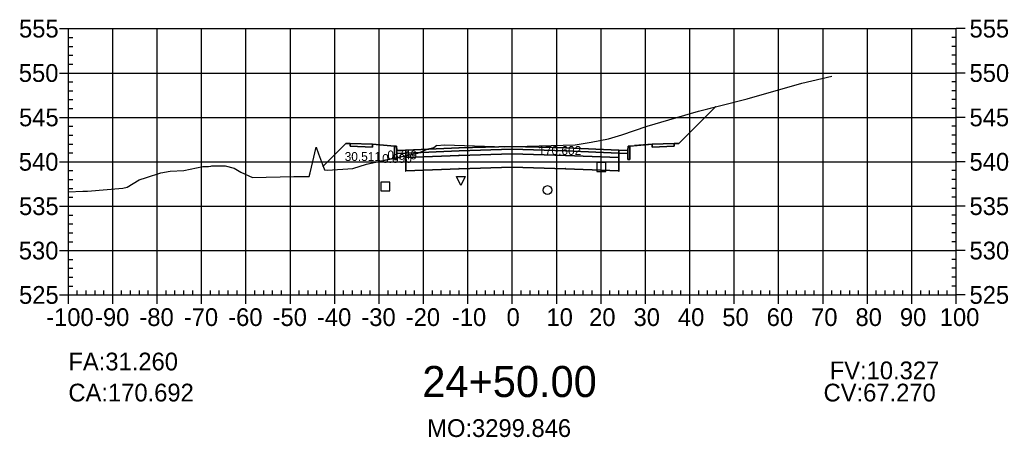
# Model space of a CAD drawing. Extents: x 704834 to 709892, y 372981 to 377533.
# Drawn here: x 706025.9 to 706248.6, y 372980.8 to 373074.8 of the extents above; entities that cross this region are included whole.
import ezdxf

# ---------------------------------------------------------------- set-up
doc = ezdxf.new("R2010")
doc.units = 0
for name, color, linetype in [('1', 7, 'Continuous'), ('10', 7, 'Continuous'), ('13', 7, 'Continuous'), ('14', 7, 'Continuous'), ('4', 7, 'Continuous'), ('57', 7, 'Continuous'), ('59', 7, 'Continuous'), ('Default_Xsect', 7, 'Continuous'), ('Existing', 7, 'Continuous')]:
    doc.layers.add(name, color=color, linetype=linetype)

msp = doc.modelspace()

# ---------------------------------------------------------------- linework, layer by layer
for points in [[(706174.37, 373046.93), (706182.62, 373055.18)], [(706099.37, 373046.93), (706094.25, 373041.81)], [(706100.37, 373046.97), (706099.37, 373046.93)], [(706110.37, 373046.37), (706105.37, 373046.77)], [(706163.37, 373046.37), (706168.37, 373046.77)], [(706173.37, 373046.97), (706174.37, 373046.93)]]:
    msp.add_lwpolyline(points)
for points in [[(706105.37, 373046.77), (706100.37, 373046.97), (706100.37, 373046.31), (706105.37, 373046.11)], [(706110.87, 373045.37), (706110.79, 373046.37), (706110.37, 373046.37), (706110.37, 373043.37), (706110.87, 373043.37)], [(706112.87, 373045.45), (706110.87, 373045.37), (706110.87, 373044.71), (706112.87, 373044.79)], [(706136.87, 373045.63), (706148.87, 373045.27), (706160.87, 373044.79), (706160.87, 373045.45), (706148.87, 373045.93), (706136.87, 373046.29), (706124.87, 373045.93), (706112.87, 373045.45), (706112.87, 373044.79), (706124.87, 373045.27)], [(706136.87, 373044.63), (706148.87, 373044.27), (706160.87, 373043.79), (706160.87, 373044.79), (706148.87, 373045.27), (706136.87, 373045.63), (706124.87, 373045.27), (706112.87, 373044.79), (706112.87, 373043.79), (706124.87, 373044.27)], [(706136.82, 373045.58), (706136.92, 373045.58), (706136.92, 373045.68), (706136.82, 373045.68)], [(706160.87, 373044.79), (706162.87, 373044.71), (706162.87, 373045.37), (706160.87, 373045.45)], [(706162.87, 373043.37), (706163.37, 373043.37), (706163.37, 373046.37), (706162.96, 373046.37), (706162.87, 373045.37)], [(706168.37, 373046.11), (706173.37, 373046.31), (706173.37, 373046.97), (706168.37, 373046.77)], [(706112.82, 373043.74), (706112.92, 373043.74), (706112.92, 373043.84), (706112.82, 373043.84)], [(706136.87, 373041.63), (706148.87, 373041.27), (706160.87, 373040.79), (706160.87, 373043.79), (706148.87, 373044.27), (706136.87, 373044.63), (706124.87, 373044.27), (706112.87, 373043.79), (706112.87, 373040.79), (706124.87, 373041.27)], [(706124.82, 373044.22), (706124.92, 373044.22), (706124.92, 373044.32), (706124.82, 373044.32)], [(706136.82, 373044.58), (706136.92, 373044.58), (706136.92, 373044.68), (706136.82, 373044.68)], [(706148.82, 373044.22), (706148.92, 373044.22), (706148.92, 373044.32), (706148.82, 373044.32)], [(706160.82, 373043.74), (706160.92, 373043.74), (706160.92, 373043.84), (706160.82, 373043.84)], [(706112.82, 373040.74), (706112.92, 373040.74), (706112.92, 373040.84), (706112.82, 373040.84)], [(706124.82, 373041.22), (706124.92, 373041.22), (706124.92, 373041.32), (706124.82, 373041.32)], [(706136.82, 373041.58), (706136.92, 373041.58), (706136.92, 373041.68), (706136.82, 373041.68)], [(706148.82, 373041.22), (706148.92, 373041.22), (706148.92, 373041.32), (706148.82, 373041.32)], [(706160.82, 373040.74), (706160.92, 373040.74), (706160.92, 373040.84), (706160.82, 373040.84)]]:
    msp.add_lwpolyline(points, close=True)
at = {"layer": '1'}
for points in [[(706112.87, 373044.21), (706115.61, 373044.79), (706117.95, 373045.77), (706119.2, 373046.06), (706119.86, 373046.59), (706119.89, 373046.52), (706121.58, 373046.62), (706135.12, 373046.22), (706140.19, 373046.31), (706151.04, 373046.62), (706154.64, 373047.24), (706158.55, 373047.96), (706161.51, 373048.89), (706167.24, 373050.87), (706178.79, 373054.23), (706182.62, 373055.18), (706174.37, 373046.93), (706173.37, 373046.97), (706173.37, 373046.31), (706168.37, 373046.11), (706168.37, 373046.77), (706164.38, 373046.46), (706164.37, 373046.45), (706163.37, 373046.37), (706163.37, 373043.37), (706162.87, 373043.37), (706162.87, 373044.71), (706160.87, 373044.79), (706160.87, 373043.79), (706160.87, 373040.79), (706148.87, 373041.27), (706136.87, 373041.63), (706124.87, 373041.27), (706112.87, 373040.79), (706112.87, 373043.79)], [(706094.25, 373041.81), (706094.57, 373040.97), (706095.26, 373040.92), (706100.98, 373041.34), (706103.99, 373042.32), (706110.37, 373043.68), (706110.37, 373046.37), (706105.37, 373046.77), (706105.37, 373046.11), (706100.37, 373046.31), (706100.37, 373046.97), (706099.37, 373046.93)], [(706110.37, 373043.68), (706110.87, 373043.79), (706110.87, 373043.37), (706110.37, 373043.37)], [(706110.87, 373043.79), (706112.87, 373044.21), (706112.87, 373044.79), (706110.87, 373044.71)], [(706125.27, 373037.51), (706124.27, 373039.51), (706126.27, 373039.51)]]:
    msp.add_lwpolyline(points, close=True, dxfattribs=at)
at = {"layer": '10'}
msp.add_lwpolyline([(706107.28, 373036.24), (706109.28, 373036.24), (706109.28, 373038.24), (706107.28, 373038.24)], close=True, dxfattribs=at)
at = {"layer": '13'}
msp.add_circle((706144.8, 373036.44), 1, dxfattribs=at)
at = {"layer": '14'}
for points in [[(706182.62, 373055.18), (706182.62, 373055.23), (706182.62, 373055.18), (706182.57, 373055.18), (706182.62, 373055.18), (706182.62, 373055.13), (706182.62, 373055.18), (706182.67, 373055.18)], [(706112.87, 373045.45), (706112.87, 373045.5), (706112.87, 373045.45), (706112.82, 373045.45), (706112.87, 373045.45), (706112.87, 373045.4), (706112.87, 373045.45), (706112.92, 373045.45)], [(706124.87, 373045.93), (706124.87, 373045.98), (706124.87, 373045.93), (706124.82, 373045.93), (706124.87, 373045.93), (706124.87, 373045.88), (706124.87, 373045.93), (706124.92, 373045.93)], [(706136.87, 373046.29), (706136.87, 373046.34), (706136.87, 373046.29), (706136.82, 373046.29), (706136.87, 373046.29), (706136.87, 373046.24), (706136.87, 373046.29), (706136.92, 373046.29)], [(706148.87, 373045.93), (706148.87, 373045.98), (706148.87, 373045.93), (706148.82, 373045.93), (706148.87, 373045.93), (706148.87, 373045.88), (706148.87, 373045.93), (706148.92, 373045.93)], [(706160.87, 373045.45), (706160.87, 373045.5), (706160.87, 373045.45), (706160.82, 373045.45), (706160.87, 373045.45), (706160.87, 373045.4), (706160.87, 373045.45), (706160.92, 373045.45)], [(706094.25, 373041.81), (706094.25, 373041.86), (706094.25, 373041.81), (706094.2, 373041.81), (706094.25, 373041.81), (706094.25, 373041.76), (706094.25, 373041.81), (706094.3, 373041.81)]]:
    msp.add_lwpolyline(points, dxfattribs=at)
at = {"layer": '4'}
msp.add_lwpolyline([(706155.94, 373040.66), (706157.94, 373040.66), (706157.94, 373042.66), (706155.94, 373042.66)], close=True, dxfattribs=at)
at = {"layer": '57'}
for p, q in [((706034.87, 373072.82), (706036.87, 373072.82)), ((706036.87, 373072.82), (706236.87, 373072.82)), ((706036.87, 373012.82), (706036.87, 373072.82)), ((706036.87, 373012.82), (706036.87, 373072.82)), ((706046.87, 373012.82), (706046.87, 373072.82)), ((706056.87, 373012.82), (706056.87, 373072.82)), ((706066.87, 373012.82), (706066.87, 373072.82)), ((706076.87, 373012.82), (706076.87, 373072.82)), ((706086.87, 373012.82), (706086.87, 373072.82)), ((706096.87, 373012.82), (706096.87, 373072.82)), ((706106.87, 373012.82), (706106.87, 373072.82)), ((706116.87, 373012.82), (706116.87, 373072.82)), ((706126.87, 373012.82), (706126.87, 373072.82)), ((706136.87, 373012.82), (706136.87, 373072.82)), ((706146.87, 373012.82), (706146.87, 373072.82)), ((706156.87, 373012.82), (706156.87, 373072.82)), ((706166.87, 373012.82), (706166.87, 373072.82)), ((706176.87, 373012.82), (706176.87, 373072.82)), ((706186.87, 373012.82), (706186.87, 373072.82)), ((706196.87, 373012.82), (706196.87, 373072.82)), ((706206.87, 373012.82), (706206.87, 373072.82)), ((706216.87, 373012.82), (706216.87, 373072.82)), ((706226.87, 373012.82), (706226.87, 373072.82)), ((706236.87, 373012.82), (706236.87, 373072.82)), ((706236.87, 373012.82), (706236.87, 373072.82)), ((706238.87, 373072.82), (706236.87, 373072.82)), ((706036.87, 373070.82), (706037.87, 373070.82)), ((706236.87, 373070.82), (706235.87, 373070.82)), ((706036.87, 373068.82), (706037.87, 373068.82)), ((706236.87, 373068.82), (706235.87, 373068.82)), ((706036.87, 373066.82), (706037.87, 373066.82)), ((706236.87, 373066.82), (706235.87, 373066.82)), ((706034.87, 373062.82), (706036.87, 373062.82)), ((706036.87, 373064.82), (706037.87, 373064.82)), ((706036.87, 373062.82), (706236.87, 373062.82)), ((706236.87, 373064.82), (706235.87, 373064.82)), ((706238.87, 373062.82), (706236.87, 373062.82)), ((706036.87, 373060.82), (706037.87, 373060.82)), ((706236.87, 373060.82), (706235.87, 373060.82)), ((706036.87, 373058.82), (706037.87, 373058.82)), ((706236.87, 373058.82), (706235.87, 373058.82)), ((706036.87, 373056.82), (706037.87, 373056.82)), ((706236.87, 373056.82), (706235.87, 373056.82)), ((706036.87, 373054.82), (706037.87, 373054.82)), ((706236.87, 373054.82), (706235.87, 373054.82)), ((706034.87, 373052.82), (706036.87, 373052.82)), ((706036.87, 373052.82), (706236.87, 373052.82)), ((706238.87, 373052.82), (706236.87, 373052.82)), ((706036.87, 373050.82), (706037.87, 373050.82)), ((706236.87, 373050.82), (706235.87, 373050.82)), ((706036.87, 373048.82), (706037.87, 373048.82)), ((706236.87, 373048.82), (706235.87, 373048.82)), ((706036.87, 373046.82), (706037.87, 373046.82)), ((706236.87, 373046.82), (706235.87, 373046.82)), ((706034.87, 373042.82), (706036.87, 373042.82)), ((706036.87, 373044.82), (706037.87, 373044.82)), ((706036.87, 373042.82), (706236.87, 373042.82)), ((706236.87, 373044.82), (706235.87, 373044.82)), ((706238.87, 373042.82), (706236.87, 373042.82)), ((706036.87, 373040.82), (706037.87, 373040.82)), ((706236.87, 373040.82), (706235.87, 373040.82)), ((706036.87, 373038.82), (706037.87, 373038.82)), ((706236.87, 373038.82), (706235.87, 373038.82)), ((706036.87, 373036.82), (706037.87, 373036.82)), ((706236.87, 373036.82), (706235.87, 373036.82)), ((706036.87, 373034.82), (706037.87, 373034.82)), ((706236.87, 373034.82), (706235.87, 373034.82)), ((706034.87, 373032.82), (706036.87, 373032.82)), ((706036.87, 373032.82), (706236.87, 373032.82)), ((706238.87, 373032.82), (706236.87, 373032.82)), ((706036.87, 373030.82), (706037.87, 373030.82)), ((706236.87, 373030.82), (706235.87, 373030.82)), ((706036.87, 373028.82), (706037.87, 373028.82)), ((706236.87, 373028.82), (706235.87, 373028.82)), ((706036.87, 373026.82), (706037.87, 373026.82)), ((706236.87, 373026.82), (706235.87, 373026.82)), ((706034.87, 373022.82), (706036.87, 373022.82)), ((706036.87, 373024.82), (706037.87, 373024.82)), ((706036.87, 373022.82), (706236.87, 373022.82)), ((706236.87, 373024.82), (706235.87, 373024.82)), ((706238.87, 373022.82), (706236.87, 373022.82)), ((706036.87, 373020.82), (706037.87, 373020.82)), ((706236.87, 373020.82), (706235.87, 373020.82)), ((706036.87, 373018.82), (706037.87, 373018.82)), ((706236.87, 373018.82), (706235.87, 373018.82)), ((706036.87, 373016.82), (706037.87, 373016.82)), ((706236.87, 373016.82), (706235.87, 373016.82)), ((706036.87, 373014.82), (706037.87, 373014.82)), ((706038.87, 373012.82), (706038.87, 373013.82)), ((706040.87, 373012.82), (706040.87, 373013.82)), ((706042.87, 373012.82), (706042.87, 373013.82)), ((706044.87, 373012.82), (706044.87, 373013.82)), ((706048.87, 373012.82), (706048.87, 373013.82)), ((706050.87, 373012.82), (706050.87, 373013.82)), ((706052.87, 373012.82), (706052.87, 373013.82)), ((706054.87, 373012.82), (706054.87, 373013.82)), ((706058.87, 373012.82), (706058.87, 373013.82)), ((706060.87, 373012.82), (706060.87, 373013.82)), ((706062.87, 373012.82), (706062.87, 373013.82)), ((706064.87, 373012.82), (706064.87, 373013.82)), ((706068.87, 373012.82), (706068.87, 373013.82)), ((706070.87, 373012.82), (706070.87, 373013.82)), ((706072.87, 373012.82), (706072.87, 373013.82)), ((706074.87, 373012.82), (706074.87, 373013.82)), ((706078.87, 373012.82), (706078.87, 373013.82)), ((706080.87, 373012.82), (706080.87, 373013.82)), ((706082.87, 373012.82), (706082.87, 373013.82)), ((706084.87, 373012.82), (706084.87, 373013.82)), ((706088.87, 373012.82), (706088.87, 373013.82)), ((706090.87, 373012.82), (706090.87, 373013.82)), ((706092.87, 373012.82), (706092.87, 373013.82)), ((706094.87, 373012.82), (706094.87, 373013.82)), ((706098.87, 373012.82), (706098.87, 373013.82)), ((706100.87, 373012.82), (706100.87, 373013.82)), ((706102.87, 373012.82), (706102.87, 373013.82)), ((706104.87, 373012.82), (706104.87, 373013.82)), ((706108.87, 373012.82), (706108.87, 373013.82)), ((706110.87, 373012.82), (706110.87, 373013.82)), ((706112.87, 373012.82), (706112.87, 373013.82)), ((706114.87, 373012.82), (706114.87, 373013.82)), ((706118.87, 373012.82), (706118.87, 373013.82)), ((706120.87, 373012.82), (706120.87, 373013.82)), ((706122.87, 373012.82), (706122.87, 373013.82)), ((706124.87, 373012.82), (706124.87, 373013.82)), ((706128.87, 373012.82), (706128.87, 373013.82)), ((706130.87, 373012.82), (706130.87, 373013.82)), ((706132.87, 373012.82), (706132.87, 373013.82)), ((706134.87, 373012.82), (706134.87, 373013.82)), ((706138.87, 373012.82), (706138.87, 373013.82)), ((706140.87, 373012.82), (706140.87, 373013.82)), ((706142.87, 373012.82), (706142.87, 373013.82)), ((706144.87, 373012.82), (706144.87, 373013.82)), ((706148.87, 373012.82), (706148.87, 373013.82)), ((706150.87, 373012.82), (706150.87, 373013.82)), ((706152.87, 373012.82), (706152.87, 373013.82)), ((706154.87, 373012.82), (706154.87, 373013.82)), ((706158.87, 373012.82), (706158.87, 373013.82)), ((706160.87, 373012.82), (706160.87, 373013.82)), ((706162.87, 373012.82), (706162.87, 373013.82)), ((706164.87, 373012.82), (706164.87, 373013.82)), ((706168.87, 373012.82), (706168.87, 373013.82)), ((706170.87, 373012.82), (706170.87, 373013.82)), ((706172.87, 373012.82), (706172.87, 373013.82)), ((706174.87, 373012.82), (706174.87, 373013.82)), ((706178.87, 373012.82), (706178.87, 373013.82)), ((706180.87, 373012.82), (706180.87, 373013.82)), ((706182.87, 373012.82), (706182.87, 373013.82)), ((706184.87, 373012.82), (706184.87, 373013.82)), ((706188.87, 373012.82), (706188.87, 373013.82)), ((706190.87, 373012.82), (706190.87, 373013.82)), ((706192.87, 373012.82), (706192.87, 373013.82)), ((706194.87, 373012.82), (706194.87, 373013.82)), ((706198.87, 373012.82), (706198.87, 373013.82)), ((706200.87, 373012.82), (706200.87, 373013.82)), ((706202.87, 373012.82), (706202.87, 373013.82)), ((706204.87, 373012.82), (706204.87, 373013.82)), ((706208.87, 373012.82), (706208.87, 373013.82)), ((706210.87, 373012.82), (706210.87, 373013.82)), ((706212.87, 373012.82), (706212.87, 373013.82)), ((706214.87, 373012.82), (706214.87, 373013.82)), ((706218.87, 373012.82), (706218.87, 373013.82)), ((706220.87, 373012.82), (706220.87, 373013.82)), ((706222.87, 373012.82), (706222.87, 373013.82)), ((706224.87, 373012.82), (706224.87, 373013.82)), ((706228.87, 373012.82), (706228.87, 373013.82)), ((706230.87, 373012.82), (706230.87, 373013.82)), ((706232.87, 373012.82), (706232.87, 373013.82)), ((706234.87, 373012.82), (706234.87, 373013.82)), ((706236.87, 373014.82), (706235.87, 373014.82)), ((706034.87, 373012.82), (706036.87, 373012.82)), ((706036.87, 373012.82), (706236.87, 373012.82)), ((706036.87, 373012.82), (706236.87, 373012.82)), ((706036.87, 373010.82), (706036.87, 373012.82)), ((706046.87, 373010.82), (706046.87, 373012.82)), ((706056.87, 373010.82), (706056.87, 373012.82)), ((706066.87, 373010.82), (706066.87, 373012.82)), ((706076.87, 373010.82), (706076.87, 373012.82)), ((706086.87, 373010.82), (706086.87, 373012.82)), ((706096.87, 373010.82), (706096.87, 373012.82)), ((706106.87, 373010.82), (706106.87, 373012.82)), ((706116.87, 373010.82), (706116.87, 373012.82)), ((706126.87, 373010.82), (706126.87, 373012.82)), ((706136.87, 373010.82), (706136.87, 373012.82)), ((706146.87, 373010.82), (706146.87, 373012.82)), ((706156.87, 373010.82), (706156.87, 373012.82)), ((706166.87, 373010.82), (706166.87, 373012.82)), ((706176.87, 373010.82), (706176.87, 373012.82)), ((706186.87, 373010.82), (706186.87, 373012.82)), ((706196.87, 373010.82), (706196.87, 373012.82)), ((706206.87, 373010.82), (706206.87, 373012.82)), ((706216.87, 373010.82), (706216.87, 373012.82)), ((706226.87, 373010.82), (706226.87, 373012.82)), ((706236.87, 373010.82), (706236.87, 373012.82)), ((706238.87, 373012.82), (706236.87, 373012.82))]:
    msp.add_line(p, q, dxfattribs=at)
at = {"layer": 'Default_Xsect'}
msp.add_lwpolyline([(706094.25, 373041.81), (706099.37, 373046.93), (706100.37, 373046.97), (706105.37, 373046.77), (706110.37, 373046.37), (706110.79, 373046.37), (706110.87, 373045.37), (706112.87, 373045.45), (706124.87, 373045.93), (706136.87, 373046.29), (706148.87, 373045.93), (706160.87, 373045.45), (706162.87, 373045.37), (706162.96, 373046.37), (706163.37, 373046.37), (706168.37, 373046.77), (706173.37, 373046.97), (706174.37, 373046.93), (706182.62, 373055.18)], dxfattribs=at)
at = {"layer": 'Existing'}
msp.add_lwpolyline([(706036.87, 373036.05), (706040.13, 373036.18), (706040.64, 373036.21), (706041.2, 373036.21), (706049.12, 373036.86), (706050.1, 373037.11), (706052.85, 373038.77), (706054.44, 373039.31), (706057.73, 373040.34), (706059.79, 373040.67), (706062.91, 373040.85), (706067.19, 373041.77), (706068.17, 373041.76), (706068.41, 373041.74), (706068.97, 373041.82), (706069.19, 373041.92), (706072.2, 373041.9), (706074.22, 373041.41), (706075.74, 373040.49), (706078.33, 373039.27), (706087.63, 373039.51), (706089.99, 373039.53), (706091.08, 373039.54), (706091.31, 373040.33), (706092.68, 373046.15), (706093.19, 373044.62), (706094.57, 373040.97), (706095.26, 373040.92), (706100.98, 373041.34), (706103.99, 373042.32), (706115.61, 373044.79), (706117.95, 373045.77), (706119.2, 373046.06), (706119.86, 373046.59), (706119.89, 373046.52), (706121.58, 373046.62), (706135.12, 373046.22), (706140.19, 373046.31), (706151.04, 373046.62), (706154.64, 373047.24), (706158.55, 373047.96), (706161.51, 373048.89), (706167.24, 373050.87), (706178.79, 373054.23), (706189.78, 373056.97), (706202.13, 373060.54), (706208.87, 373062.09)], dxfattribs=at)

# ---------------------------------------------------------------- texts
for s, p in [('CA:170.692', (706036.87, 372988.82)), ('CV:67.270', (706206.99, 372988.82))]:
    msp.add_text(s, height=4).set_placement(p)
at = {"layer": '1'}
msp.add_text('24+50.00', height=7, dxfattribs=at).set_placement((706116.6, 372989.82))
at = {"layer": '14'}
for p in [(706100.34, 373046.92), (706100.34, 373046.26), (706105.34, 373046.06), (706168.34, 373046.06), (706173.34, 373046.92), (706173.34, 373046.26)]:
    msp.add_text('+', height=0.1, dxfattribs=at).set_placement(p)
at = {"layer": '57'}
for s, p in [('555', (706025.75, 373070.82)), ('555', (706239.87, 373070.82)), ('550', (706025.7, 373060.82)), ('550', (706239.87, 373060.82)), ('545', (706025.75, 373050.82)), ('545', (706239.87, 373050.82)), ('540', (706025.7, 373040.82)), ('540', (706239.87, 373040.82)), ('535', (706025.75, 373030.82)), ('535', (706239.87, 373030.82)), ('530', (706025.7, 373020.82)), ('530', (706239.87, 373020.82)), ('525', (706025.75, 373010.82)), ('525', (706239.87, 373010.82)), ('-100', (706031.86, 373005.82)), ('-90', (706042.87, 373005.82)), ('-80', (706052.87, 373005.82)), ('-70', (706062.87, 373005.82)), ('-60', (706072.87, 373005.82)), ('-50', (706082.87, 373005.82)), ('-40', (706092.87, 373005.82)), ('-30', (706102.87, 373005.82)), ('-20', (706112.87, 373005.82)), ('-10', (706123.26, 373005.82)), ('0', (706135.58, 373005.82)), ('10', (706144.57, 373005.82)), ('20', (706154.18, 373005.82)), ('30', (706164.18, 373005.82)), ('40', (706174.18, 373005.82)), ('50', (706184.18, 373005.82)), ('60', (706194.18, 373005.82)), ('70', (706204.18, 373005.82)), ('80', (706214.18, 373005.82)), ('90', (706224.18, 373005.82)), ('100', (706233.17, 373005.82))]:
    msp.add_text(s, height=4, dxfattribs=at).set_placement(p)
at = {"layer": '59'}
for s, height, p in [('30.511', 2, (706099.11, 373043.01)), ('0.749', 2, (706108.72, 373043.36)), ('170.602', 2, (706142.73, 373044.37)), ('0.090', 2, (706107.55, 373042.56)), ('FA:31.260', 4, (706036.87, 372995.82)), ('FV:10.327', 4, (706208.37, 372993.82)), ('MO:3299.846', 4, (706117.7, 372980.82))]:
    msp.add_text(s, height=height, dxfattribs=at).set_placement(p)

doc.saveas('drawing.dxf')
